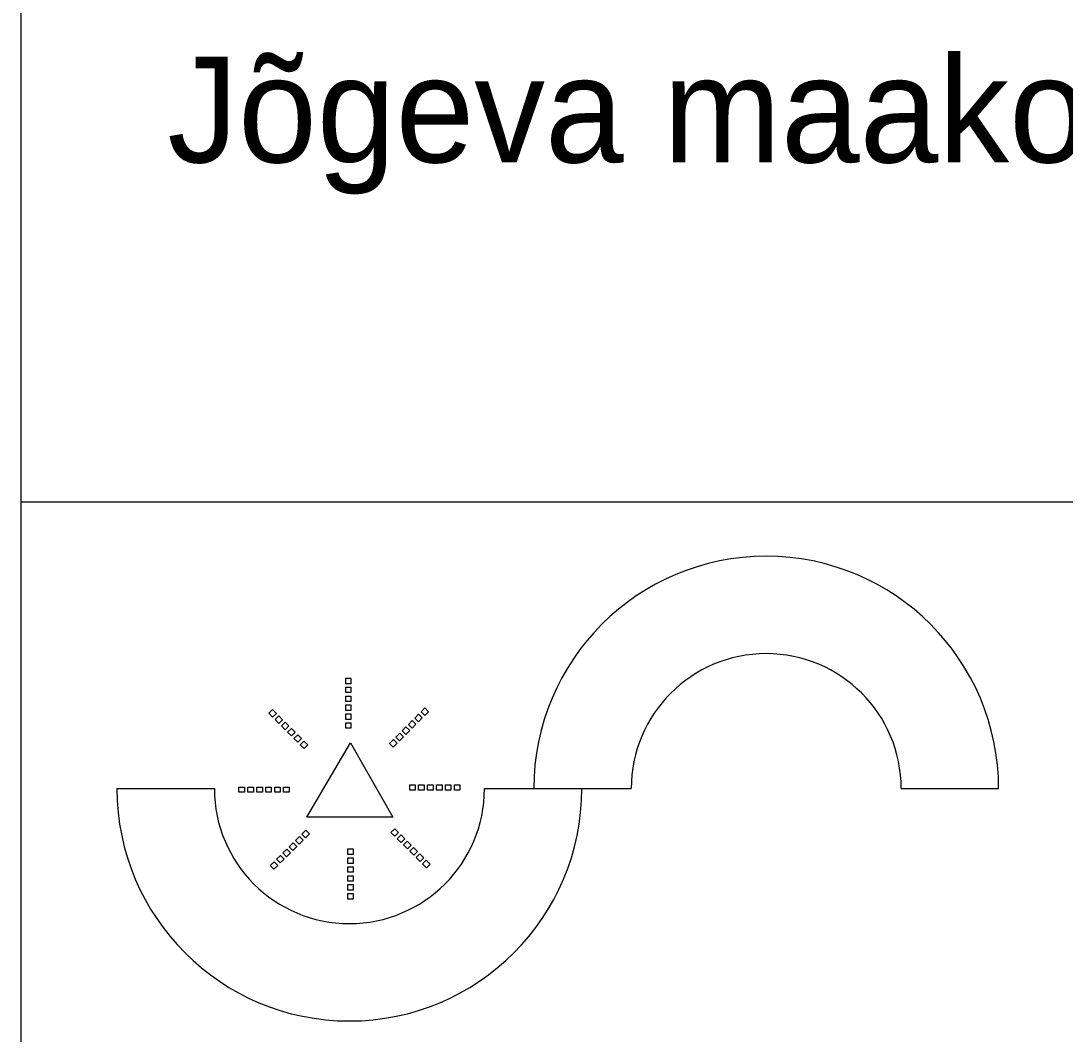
# Model space of a CAD drawing. Extents: x 700746 to 706058, y 6570320 to 6580460.
# Drawn here: x 705517.06 to 705566.39, y 6574525.07 to 6574572.95 of the extents above; entities that cross this region are included whole.
import ezdxf

# ---------------------------------------------------------------- set-up
doc = ezdxf.new("R2010")
doc.units = 0
doc.layers.add('VORMISTUS', color=7, linetype='Continuous')

msp = doc.modelspace()

# ---------------------------------------------------------------- linework, layer by layer
at = {"layer": 'VORMISTUS'}
for p, q in [((705521.604, 6574536.673), (705521.646, 6574536.673)), ((705521.646, 6574536.673), (705526.207, 6574536.673)), ((705538.962, 6574536.673), (705543.565, 6574536.673)), ((705541.293, 6574536.673), (705541.334, 6574536.673)), ((705541.334, 6574536.673), (705545.895, 6574536.673)), ((705558.651, 6574536.673), (705563.253, 6574536.673))]:
    msp.add_line(p, q, dxfattribs=at)
for points in [[(705517.064, 6574510.205), (705887.064, 6574510.205), (705887.064, 6574640.205), (705517.064, 6574640.205)], [(705532.658, 6574541.889), (705532.658, 6574541.629), (705532.41, 6574541.629), (705532.41, 6574541.889)], [(705532.658, 6574541.468), (705532.658, 6574541.208), (705532.41, 6574541.208), (705532.41, 6574541.468)], [(705532.658, 6574541.046), (705532.658, 6574540.786), (705532.41, 6574540.786), (705532.41, 6574541.046)], [(705532.658, 6574540.625), (705532.658, 6574540.365), (705532.41, 6574540.365), (705532.41, 6574540.625)], [(705528.948, 6574540.413), (705529.132, 6574540.229), (705528.956, 6574540.054), (705528.773, 6574540.238)], [(705529.246, 6574540.115), (705529.43, 6574539.931), (705529.254, 6574539.756), (705529.071, 6574539.94)], [(705532.658, 6574540.203), (705532.658, 6574539.943), (705532.41, 6574539.943), (705532.41, 6574540.203)], [(705536.027, 6574540.011), (705535.843, 6574539.827), (705535.668, 6574540.003), (705535.851, 6574540.187)], [(705536.325, 6574540.309), (705536.141, 6574540.125), (705535.966, 6574540.301), (705536.149, 6574540.485)], [(705529.544, 6574539.817), (705529.728, 6574539.633), (705529.552, 6574539.458), (705529.368, 6574539.642)], [(705529.842, 6574539.519), (705530.026, 6574539.335), (705529.85, 6574539.16), (705529.666, 6574539.344)], [(705532.658, 6574539.782), (705532.658, 6574539.522), (705532.41, 6574539.522), (705532.41, 6574539.782)], [(705535.431, 6574539.415), (705535.247, 6574539.231), (705535.072, 6574539.407), (705535.256, 6574539.591)], [(705535.729, 6574539.713), (705535.545, 6574539.529), (705535.37, 6574539.705), (705535.554, 6574539.889)], [(705530.14, 6574539.221), (705530.324, 6574539.037), (705530.148, 6574538.862), (705529.964, 6574539.046)], [(705535.133, 6574539.117), (705534.949, 6574538.933), (705534.774, 6574539.109), (705534.958, 6574539.293)], [(705530.438, 6574538.923), (705530.622, 6574538.74), (705530.446, 6574538.564), (705530.262, 6574538.748)], [(705530.577, 6574535.329), (705532.642, 6574538.832), (705534.64, 6574535.329)], [(705534.835, 6574538.819), (705534.651, 6574538.636), (705534.476, 6574538.811), (705534.66, 6574538.995)], [(705527.368, 6574536.746), (705527.628, 6574536.746), (705527.628, 6574536.498), (705527.368, 6574536.498)], [(705527.79, 6574536.746), (705528.05, 6574536.746), (705528.05, 6574536.498), (705527.79, 6574536.498)], [(705528.211, 6574536.746), (705528.471, 6574536.746), (705528.471, 6574536.498), (705528.211, 6574536.498)], [(705528.632, 6574536.746), (705528.892, 6574536.746), (705528.892, 6574536.498), (705528.632, 6574536.498)], [(705529.054, 6574536.746), (705529.314, 6574536.746), (705529.314, 6574536.498), (705529.054, 6574536.498)], [(705529.475, 6574536.746), (705529.735, 6574536.746), (705529.735, 6574536.498), (705529.475, 6574536.498)], [(705535.694, 6574536.599), (705535.434, 6574536.599), (705535.434, 6574536.847), (705535.694, 6574536.847)], [(705536.115, 6574536.599), (705535.855, 6574536.599), (705535.855, 6574536.847), (705536.115, 6574536.847)], [(705536.537, 6574536.599), (705536.277, 6574536.599), (705536.277, 6574536.847), (705536.537, 6574536.847)], [(705536.958, 6574536.599), (705536.698, 6574536.599), (705536.698, 6574536.847), (705536.958, 6574536.847)], [(705537.379, 6574536.599), (705537.119, 6574536.599), (705537.119, 6574536.847), (705537.379, 6574536.847)], [(705537.801, 6574536.599), (705537.541, 6574536.599), (705537.541, 6574536.847), (705537.801, 6574536.847)], [(705530.334, 6574534.526), (705530.518, 6574534.71), (705530.693, 6574534.534), (705530.509, 6574534.351)], [(705534.731, 6574534.422), (705534.547, 6574534.606), (705534.723, 6574534.781), (705534.906, 6574534.597)], [(705529.738, 6574533.93), (705529.922, 6574534.114), (705530.097, 6574533.939), (705529.913, 6574533.755)], [(705530.036, 6574534.228), (705530.22, 6574534.412), (705530.395, 6574534.237), (705530.211, 6574534.053)], [(705535.029, 6574534.124), (705534.845, 6574534.308), (705535.021, 6574534.483), (705535.204, 6574534.3)], [(705535.327, 6574533.826), (705535.143, 6574534.01), (705535.319, 6574534.185), (705535.502, 6574534.002)], [(705529.44, 6574533.632), (705529.624, 6574533.816), (705529.799, 6574533.641), (705529.615, 6574533.457)], [(705532.511, 6574533.563), (705532.511, 6574533.823), (705532.759, 6574533.823), (705532.759, 6574533.563)], [(705535.625, 6574533.528), (705535.441, 6574533.712), (705535.617, 6574533.887), (705535.8, 6574533.704)], [(705535.923, 6574533.23), (705535.739, 6574533.414), (705535.914, 6574533.589), (705536.098, 6574533.406)], [(705528.844, 6574533.036), (705529.028, 6574533.22), (705529.203, 6574533.045), (705529.019, 6574532.861)], [(705529.142, 6574533.334), (705529.326, 6574533.518), (705529.501, 6574533.343), (705529.317, 6574533.159)], [(705532.511, 6574533.142), (705532.511, 6574533.402), (705532.759, 6574533.402), (705532.759, 6574533.142)], [(705536.221, 6574532.932), (705536.037, 6574533.116), (705536.212, 6574533.291), (705536.396, 6574533.108)], [(705532.511, 6574532.721), (705532.511, 6574532.981), (705532.759, 6574532.981), (705532.759, 6574532.721)], [(705532.511, 6574532.299), (705532.511, 6574532.559), (705532.759, 6574532.559), (705532.759, 6574532.299)], [(705532.511, 6574531.878), (705532.511, 6574532.138), (705532.759, 6574532.138), (705532.759, 6574531.878)], [(705532.511, 6574531.456), (705532.511, 6574531.716), (705532.759, 6574531.716), (705532.759, 6574531.456)]]:
    msp.add_lwpolyline(points, close=True, dxfattribs=at)
msp.add_lwpolyline([(705809.064, 6574550.202), (705517.064, 6574550.202)], dxfattribs=at)
for centre, radius, start, end in [((705552.273, 6574536.673), 10.98, 0, 180), ((705552.273, 6574536.673), 6.378, 0, 180), ((705532.584, 6574536.673), 10.98, 180, 0), ((705532.584, 6574536.673), 6.378, 180, 0)]:
    msp.add_arc(centre, radius, start, end, dxfattribs=at)

# ---------------------------------------------------------------- texts
msp.add_text(' Jõgeva maakond, Põltsamaa vald, Rõstla küla, Rõstla paekarjäär, 48022', height=5, dxfattribs=at).set_placement((705522.127, 6574566.261))

doc.saveas('drawing.dxf')
